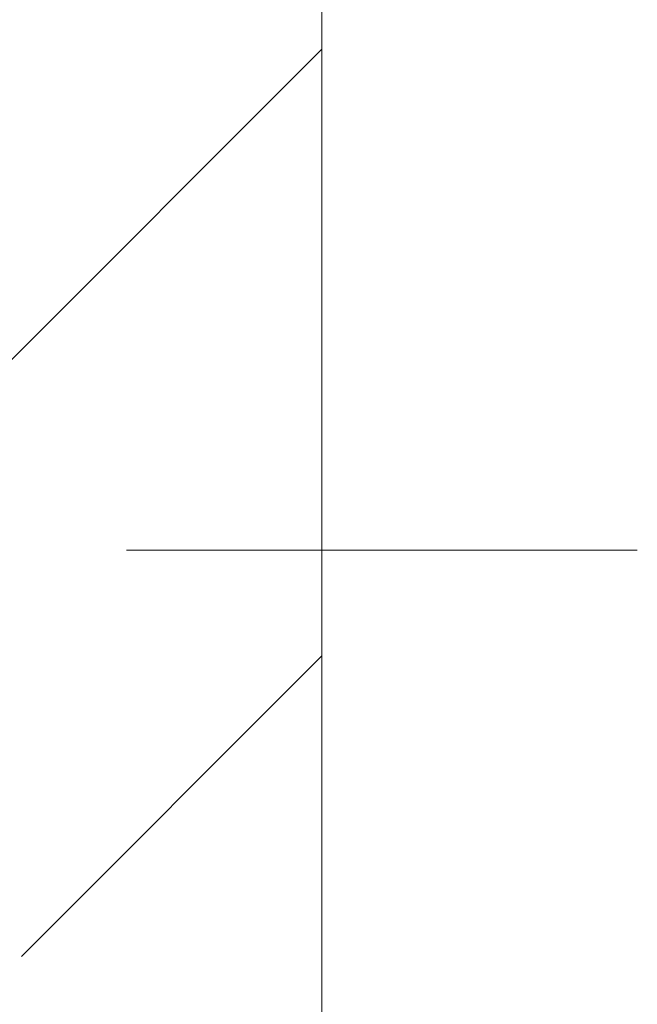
# Model space of a CAD drawing. Extents: x -620 to 3480, y 62 to 1112.
# Tile 275 of 288: x 201.69 to 203.13, y 942.55 to 944.85. Entities that reach past the tile are written whole.
import ezdxf
from ezdxf.lldxf.tags import DXFTag

# ---------------------------------------------------------------- set-up
doc = ezdxf.new("R2010")
doc.units = 0
doc.layers.get('0').update_dxf_attribs({"lineweight": 13})
doc.layers.add('E_Detail_Linie_Text_Bem', color=7, linetype='Continuous', lineweight=13)
doc.layers.add('E_Detail_Wandschraffur', color=7, linetype='Continuous', lineweight=5, true_color=0xc0c0c0)
tags = doc.linetypes.add('fein_strichliert', pattern=[4, 1, -2, 1]).pattern_tags.tags
tags[8:9] = [DXFTag(74, 4), DXFTag(75, 0), DXFTag(340, '0'), DXFTag(46, 0.0), DXFTag(50, 0.0), DXFTag(44, 0.0), DXFTag(45, 0.0)]
tags[6:7] = [DXFTag(74, 4), DXFTag(75, 0), DXFTag(340, '0'), DXFTag(46, 0.0), DXFTag(50, 0.0), DXFTag(44, 0.0), DXFTag(45, 0.0)]
tags[4:5] = [DXFTag(74, 4), DXFTag(75, 0), DXFTag(340, '0'), DXFTag(46, 0.0), DXFTag(50, 0.0), DXFTag(44, 0.0), DXFTag(45, 0.0)]

# ---------------------------------------------------------------- blocks, each defined once
blk = doc.blocks.new('Referenz-A06GA2TU8I')
at = {"layer": 'E_Detail_Linie_Text_Bem', "linetype": 'Continuous', "ltscale": 0.13}
blk.add_line((202.3957, 944.9966), (202.3957, 904.9966), dxfattribs=at)
at = {"layer": 'E_Detail_Linie_Text_Bem', "color": 0, "linetype": 'Continuous', "ltscale": 0.13}
blk.add_line((203.1319, 943.6109), (201.9402, 943.6109), dxfattribs=at)
at = {"layer": 'E_Detail_Wandschraffur', "linetype": 'ByBlock', "ltscale": 0.13}
blk.add_line((201.4098, 943.7928), (202.3957, 944.7786), dxfattribs=at)
at = {"layer": 'E_Detail_Wandschraffur', "linetype": 'fein_strichliert', "ltscale": 0.13}
blk.add_line((201.6952, 942.6639), (202.3957, 943.3644), dxfattribs=at)

msp = doc.modelspace()

# ---------------------------------------------------------------- block references
at = {"color": 8, "lineweight": 25, "ltscale": 0.25, "true_color": 0x808080}
msp.add_blockref('Referenz-A06GA2TU8I', (0, 0), dxfattribs=at)

doc.saveas('drawing.dxf')
